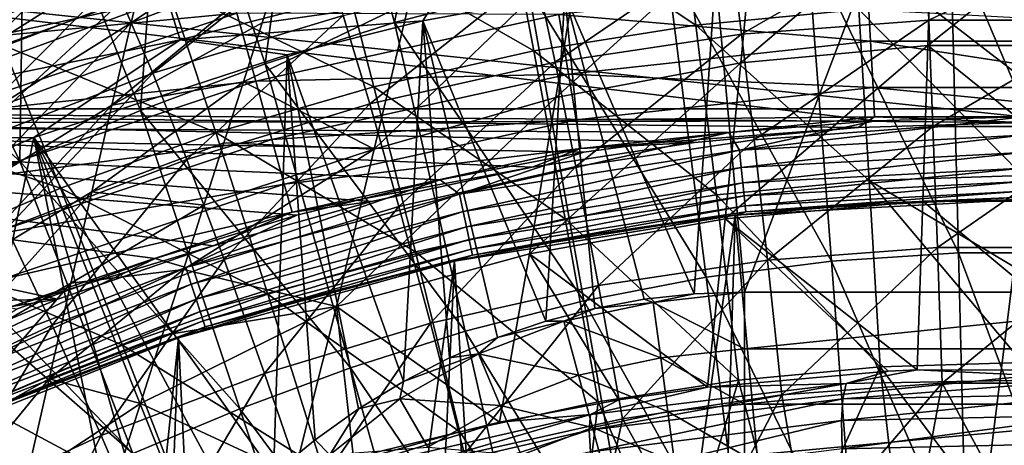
# Model space of a CAD drawing. Header units: metres. Extents: x -25 to 25, y -125 to 22.
# Tile 481 of 552: x -6.07 to -0.11, y 14.51 to 17.09. Entities that reach past the tile are written whole.
import ezdxf

# ---------------------------------------------------------------- set-up
doc = ezdxf.new("R2010")
doc.units = ezdxf.units.M
doc.layers.add('solid_500465', color=7, linetype='CONTINUOUS')
doc.layers.add('solid_500465_01', color=7, linetype='CONTINUOUS')

msp = doc.modelspace()

# ---------------------------------------------------------------- linework, layer by layer
at = {"layer": 'solid_500465'}
for points in [[(-3.801984, 17.071289, 93.357323), (-3.388471, 19.157251, 92.975426), (-4.304133, 18.91399, 92.952377)], [(-3.801984, 17.071289, 93.357323), (-2.992127, 17.280821, 93.370743), (-3.388471, 19.157251, 92.975426)], [(-4.583745, 16.820887, 93.340645), (-4.304133, 18.91399, 92.952377), (-5.187093, 18.623863, 92.924294)], [(-4.583745, 16.820887, 93.340645), (-3.801984, 17.071289, 93.357323), (-4.304133, 18.91399, 92.952377)], [(-5.33825, 16.537626, 93.320793), (-5.187093, 18.623863, 92.924294), (-6.038525, 18.296486, 92.891693)], [(-5.33825, 16.537626, 93.320793), (-4.583745, 16.820887, 93.340645), (-5.187093, 18.623863, 92.924294)], [(-6.069108, 16.230537, 93.297829), (-6.038525, 18.296486, 92.891693), (-6.907212, 17.912436, 92.85537)], [(-6.069108, 16.230537, 93.297829), (-5.33825, 16.537626, 93.320793), (-6.038525, 18.296486, 92.891693)], [(-6.302324, 16.894815, 66.589439), (-5.178314, 17.986973, 69.692749), (-5.284543, 17.541319, 66.565811)], [(-6.302324, 16.894815, 66.589439), (-6.251458, 17.298227, 69.71608), (-5.178314, 17.986973, 69.692749)], [(-1.977384, 17.056063, 32.171597), (-2.094464, 17.990194, 29.058563), (-3.132684, 17.822721, 29.060465)], [(-1.977384, 17.056063, 32.171597), (-0.990543, 17.150684, 32.170422), (-2.094464, 17.990194, 29.058563)], [(-6.069108, 16.230537, 93.297829), (-6.907212, 17.912436, 92.85537), (-7.493753, 17.510292, 92.856277)], [(-2.956865, 16.899481, 32.173485), (-3.132684, 17.822721, 29.060465), (-4.160377, 17.589941, 29.06303)], [(-2.956865, 16.899481, 32.173485), (-1.977384, 17.056063, 32.171597), (-3.132684, 17.822721, 29.060465)], [(-0.543877, 17.816242, 58.691494), (-1.704957, 16.827238, 54.04707), (-1.618946, 17.71254, 58.695061)], [(-0.543877, 17.816242, 58.691494), (-0.572429, 16.932196, 54.044712), (-1.704957, 16.827238, 54.04707)], [(0.536132, 17.816597, 58.691395), (-0.572429, 16.932196, 54.044712), (-0.543877, 17.816242, 58.691494)], [(0.536132, 17.816597, 58.691395), (0.564278, 16.93256, 54.044643), (-0.572429, 16.932196, 54.044712)], [(-6.171703, 16.933226, 29.069927), (-5.17442, 17.292992, 29.066202), (-6.495306, 17.709425, 25.928883)], [(-5.395941, 17.069227, 63.440552), (-4.383018, 17.750288, 64.169571), (-4.490548, 17.414848, 62.222004)], [(-5.395941, 17.069227, 63.440552), (-5.284543, 17.541319, 66.565811), (-4.383018, 17.750288, 64.169571)], [(-1.618946, 17.71254, 58.695061), (-2.824999, 16.617624, 54.051643), (-2.67925, 17.505405, 58.701965)], [(-1.618946, 17.71254, 58.695061), (-1.704957, 16.827238, 54.04707), (-2.824999, 16.617624, 54.051643)], [(11.22152, 16.5492), (-11.22152, 16.5492), (-9.365406, 17.666035)], [(-7.003786, 17.041189, 3.880995), (-5.316761, 17.660843, 3.880995), (-7.076678, 17.212912, 4.080933)], [(-5.251232, 17.451105, 3.718245), (-5.316761, 17.660843, 3.880995), (-7.003786, 17.041189, 3.880995)], [(-3.925911, 16.681952, 32.176029), (-4.160377, 17.589941, 29.06303), (-5.17442, 17.292992, 29.066202)], [(-3.925911, 16.681952, 32.176029), (-2.956865, 16.899481, 32.173485), (-4.160377, 17.589941, 29.06303)], [(-1.769722, 17.551947, 17.175406), (-0.590355, 17.640093, 17.175344), (-1.700322, 17.000191, 20.176044)], [(-0.590355, 17.640093, 17.175344), (-0.567217, 17.085066, 20.175474), (-1.700322, 17.000191, 20.176044)], [(-0.386669, 15.676149, 93.748543), (-0.435646, 17.610746, 93.391006), (-1.302769, 17.554457, 93.387619)], [(-0.590355, 17.640093, 17.175344), (0.590355, 17.640093, 17.175344), (-0.567217, 17.085066, 20.175474)], [(0.590355, 17.640093, 17.175344), (0.567217, 17.085066, 20.175474), (-0.567217, 17.085066, 20.175474)], [(0.38674, 15.676146, 93.748543), (0.435684, 17.610744, 93.391006), (-0.435646, 17.610746, 93.391006)], [(-0.386669, 15.676149, 93.748543), (0.38674, 15.676146, 93.748543), (-0.435646, 17.610746, 93.391006)], [(-0.892899, 16.47575, 2), (-11.441253, 16.455101, 2), (-9.718683, 17.526947, 2)], [(0, 16.5, 2), (-0.892899, 16.47575, 2), (-9.718683, 17.526947, 2)], [(-6.748474, 16.937391, 1.764998), (-4.87766, 17.567743, 1.764998), (-6.917695, 17.362104, 1.704139)], [(-6.824965, 17.091572, 11.120234), (-5.619156, 17.552452, 11.12341), (-6.623556, 16.751698, 14.155212)], [(-4.755308, 17.127071, 1.705337), (-4.87766, 17.567743, 1.764998), (-6.748474, 16.937391, 1.764998)], [(-5.619156, 17.552452, 11.12341), (-5.451886, 17.200457, 14.156294), (-6.623556, 16.751698, 14.155212)], [(-6.355616, 16.467947, 63.462685), (-5.284543, 17.541319, 66.565811), (-5.395941, 17.069227, 63.440552)], [(-6.355616, 16.467947, 63.462685), (-6.302324, 16.894815, 66.589439), (-5.284543, 17.541319, 66.565811)], [(-5.451886, 17.200457, 14.156294), (-4.258594, 17.561512, 14.157493), (-5.264952, 16.763578, 17.176414)], [(-4.258594, 17.561512, 14.157493), (-4.112061, 17.113014, 17.175867), (-5.264952, 16.763578, 17.176414)], [(-2.945019, 17.376062, 17.17556), (-1.769722, 17.551947, 17.175406), (-2.8294, 16.830954, 20.177156)], [(-1.769722, 17.551947, 17.175406), (-1.700322, 17.000191, 20.176044), (-2.8294, 16.830954, 20.177156)], [(-1.156321, 15.626583, 93.746788), (-1.302769, 17.554457, 93.387619), (-2.157295, 17.443483, 93.380852)], [(-1.156321, 15.626583, 93.746788), (-0.386669, 15.676149, 93.748543), (-1.302769, 17.554457, 93.387619)], [(-6.069108, 16.230537, 93.297829), (-7.493753, 17.510292, 92.856277), (-6.785698, 15.908984, 93.27211)], [(-2.67925, 17.505405, 58.701965), (-3.923124, 16.303282, 54.058231), (-3.712276, 17.194742, 58.711914)], [(-2.67925, 17.505405, 58.701965), (-2.824999, 16.617624, 54.051643), (-3.923124, 16.303282, 54.058231)], [(1.6821, 15.438327, 3.5), (0.009695, 17.475893, 3.5), (-0.921597, 17.446766, 3.5)], [(-6.917923, 16.838907, 3.718245), (-5.251232, 17.451105, 3.718245), (-7.003786, 17.041189, 3.880995)], [(-5.17798, 17.216652, 3.598092), (-5.251232, 17.451105, 3.718245), (-6.917923, 16.838907, 3.718245)], [(-5.512411, 16.570555, 60.318264), (-4.490548, 17.414848, 62.222004), (-4.601519, 17.068531, 60.27631)], [(-5.512411, 16.570555, 60.318264), (-5.395941, 17.069227, 63.440552), (-4.490548, 17.414848, 62.222004)], [(-3.712276, 17.194742, 58.711914), (-4.601519, 17.068531, 60.27631), (-4.490548, 17.414848, 62.222004)], [(-1.914728, 15.528863, 93.743248), (-2.157295, 17.443483, 93.380852), (-2.992127, 17.280821, 93.370743)], [(-1.914728, 15.528863, 93.743248), (-1.156321, 15.626583, 93.746788), (-2.157295, 17.443483, 93.380852)], [(-1.682085, 15.438326, 3.5), (-0.921597, 17.446766, 3.5), (-1.858226, 17.36508, 3.5)], [(-1.682085, 15.438326, 3.5), (1.6821, 15.438327, 3.5), (-0.921597, 17.446766, 3.5)], [(-5.099442, 16.965275, 3.524529), (-3.428938, 17.39665, 3.524529), (-5.17798, 17.216652, 3.598092)], [(-5.099442, 16.965275, 3.524529), (-3.629666, 17.080486, 3.5), (-3.428938, 17.39665, 3.524529)], [(-4.112061, 17.113014, 17.175867), (-2.945019, 17.376062, 17.17556), (-3.950562, 16.577991, 20.178795)], [(-2.945019, 17.376062, 17.17556), (-2.8294, 16.830954, 20.177156), (-3.950562, 16.577991, 20.178795)], [(-3.428938, 17.39665, 3.524529), (-3.629666, 17.080486, 3.5), (-2.769386, 17.240797, 3.5)], [(-1.987801, 15.427708, 3.5), (-1.858226, 17.36508, 3.5), (-2.769386, 17.240797, 3.5)], [(-1.987801, 15.427708, 3.5), (-1.682085, 15.438326, 3.5), (-1.858226, 17.36508, 3.5)], [(-4.881873, 16.404566, 32.179169), (-5.17442, 17.292992, 29.066202), (-6.171703, 16.933226, 29.069927)], [(-4.881873, 16.404566, 32.179169), (-3.925911, 16.681952, 32.176029), (-5.17442, 17.292992, 29.066202)], [(-0.91942, 16.957705, 1.248697), (-0.93924, 17.323257, 1.529227), (-2.806707, 17.120157, 1.529227)], [(0.91942, 16.957705, 1.248697), (0.93924, 17.323257, 1.529227), (-0.93924, 17.323257, 1.529227)], [(-0.91942, 16.957705, 1.248697), (0.91942, 16.957705, 1.248697), (-0.93924, 17.323257, 1.529227)], [(-2.655556, 15.385624, 93.737862), (-2.992127, 17.280821, 93.370743), (-3.801984, 17.071289, 93.357323)], [(-2.88408, 15.262435, 3.5), (-2.769386, 17.240797, 3.5), (-3.629666, 17.080486, 3.5)], [(-2.655556, 15.385624, 93.737862), (-1.914728, 15.528863, 93.743248), (-2.992127, 17.280821, 93.370743)], [(-2.88408, 15.262435, 3.5), (-2.58853, 15.339805, 3.5), (-2.769386, 17.240797, 3.5)], [(-2.28995, 15.394867, 3.5), (-1.987801, 15.427708, 3.5), (-2.769386, 17.240797, 3.5)], [(-2.58853, 15.339805, 3.5), (-2.28995, 15.394867, 3.5), (-2.769386, 17.240797, 3.5)], [(-6.821942, 16.612789, 3.598092), (-5.17798, 17.216652, 3.598092), (-6.917923, 16.838907, 3.718245)], [(-5.099442, 16.965275, 3.524529), (-5.17798, 17.216652, 3.598092), (-6.821942, 16.612789, 3.598092)], [(-6.623556, 16.751698, 14.155212), (-5.451886, 17.200457, 14.156294), (-6.397798, 16.329325, 17.177305)], [(-5.451886, 17.200457, 14.156294), (-5.264952, 16.763578, 17.176414), (-6.397798, 16.329325, 17.177305)], [(-3.712276, 17.194742, 58.711914), (-4.715896, 16.711372, 58.332664), (-4.601519, 17.068531, 60.27631)], [(-3.712276, 17.194742, 58.711914), (-3.923124, 16.303282, 54.058231), (-4.715896, 16.711372, 58.332664)], [(-6.579195, 16.512533, 1.705337), (-4.755308, 17.127071, 1.705337), (-6.748474, 16.937391, 1.764998)], [(-4.641269, 16.716341, 1.529227), (-4.755308, 17.127071, 1.705337), (-6.579195, 16.512533, 1.705337)], [(-5.264952, 16.763578, 17.176414), (-4.112061, 17.113014, 17.175867), (-5.05851, 16.242077, 20.180962)], [(-4.112061, 17.113014, 17.175867), (-3.950562, 16.577991, 20.178795), (-5.05851, 16.242077, 20.180962)], [(-4.641269, 16.716341, 1.529227), (-2.806707, 17.120157, 1.529227), (-4.755308, 17.127071, 1.705337)], [(-2.747481, 16.75889, 1.248697), (-2.806707, 17.120157, 1.529227), (-4.641269, 16.716341, 1.529227)], [(-2.747481, 16.75889, 1.248697), (-0.91942, 16.957705, 1.248697), (-2.806707, 17.120157, 1.529227)], [(-0.927821, 16.115049, 35.252998), (-0.990543, 17.150684, 32.170422), (-1.977384, 17.056063, 32.171597)], [(-0.990543, 17.150684, 32.170422), (0, 16.144428, 35.252529), (0, 17.097857, 32.433346)], [(-0.927821, 16.115049, 35.252998), (0, 16.144428, 35.252529), (-0.990543, 17.150684, 32.170422)], [(-6.411267, 16.017567, 60.337559), (-5.395941, 17.069227, 63.440552), (-5.512411, 16.570555, 60.318264)], [(-6.411267, 16.017567, 60.337559), (-6.355616, 16.467947, 63.462685), (-5.395941, 17.069227, 63.440552)], [(-5.512411, 16.570555, 60.318264), (-4.601519, 17.068531, 60.27631), (-4.715896, 16.711372, 58.332664)], [(-5.099442, 16.965275, 3.524529), (-4.4514, 16.875233, 3.5), (-3.629666, 17.080486, 3.5)], [(-3.374088, 15.201113, 93.73053), (-3.801984, 17.071289, 93.357323), (-4.583745, 16.820887, 93.340645)], [(-3.747173, 14.897333, 3.5), (-3.629666, 17.080486, 3.5), (-4.4514, 16.875233, 3.5)], [(-3.374088, 15.201113, 93.73053), (-2.655556, 15.385624, 93.737862), (-3.801984, 17.071289, 93.357323)], [(-3.747173, 14.897333, 3.5), (-3.467347, 15.04058, 3.5), (-3.629666, 17.080486, 3.5)], [(-3.178215, 15.162506, 3.5), (-2.88408, 15.262435, 3.5), (-3.629666, 17.080486, 3.5)], [(-3.467347, 15.04058, 3.5), (-3.178215, 15.162506, 3.5), (-3.629666, 17.080486, 3.5)], [(-1.851844, 16.027617, 35.254108), (-1.977384, 17.056063, 32.171597), (-2.956865, 16.899481, 32.173485)], [(-1.851844, 16.027617, 35.254108), (-0.927821, 16.115049, 35.252998), (-1.977384, 17.056063, 32.171597)], [(-1.700322, 17.000191, 20.176044), (-0.567217, 17.085066, 20.175474), (-1.624714, 16.35981, 23.158663)], [(-0.567217, 17.085066, 20.175474), (-0.542022, 16.440935, 23.157627), (-1.624714, 16.35981, 23.158663)], [(-0.567217, 17.085066, 20.175474), (0.567217, 17.085066, 20.175474), (-0.542022, 16.440935, 23.157627)], [(0.567217, 17.085066, 20.175474), (0.542022, 16.440935, 23.157627), (-0.542022, 16.440935, 23.157627)], [(-2.8294, 16.830954, 20.177156), (-1.700322, 17.000191, 20.176044), (-2.703324, 16.198174, 23.160648)], [(-1.700322, 17.000191, 20.176044), (-1.624714, 16.35981, 23.158663), (-2.703324, 16.198174, 23.160648)], [(-5.822066, 16.068573, 32.182842), (-6.171703, 16.933226, 29.069927), (-7.149133, 16.512426, 29.074146)], [(-6.719033, 16.37035, 3.524529), (-5.099442, 16.965275, 3.524529), (-6.821942, 16.612789, 3.598092)], [(-6.719033, 16.37035, 3.524529), (-5.98349, 16.374525, 3.5), (-5.099442, 16.965275, 3.524529)], [(-5.822066, 16.068573, 32.182842), (-4.881873, 16.404566, 32.179169), (-6.171703, 16.933226, 29.069927)], [(-5.099442, 16.965275, 3.524529), (-5.98349, 16.374525, 3.5), (-4.4514, 16.875233, 3.5)], [(-0.904212, 16.677202, 0.8829), (-0.91942, 16.957705, 1.248697), (-2.747481, 16.75889, 1.248697)], [(-0.572429, 16.932196, 54.044712), (-1.79893, 15.882054, 49.414055), (-1.704957, 16.827238, 54.04707)], [(-0.572429, 16.932196, 54.044712), (-0.603679, 15.988484, 49.412884), (-1.79893, 15.882054, 49.414055)], [(0.904212, 16.677202, 0.8829), (0.91942, 16.957705, 1.248697), (-0.91942, 16.957705, 1.248697)], [(-0.904212, 16.677202, 0.8829), (0.904212, 16.677202, 0.8829), (-0.91942, 16.957705, 1.248697)], [(0.595084, 15.988859, 49.412849), (-0.603679, 15.988484, 49.412884), (-0.572429, 16.932196, 54.044712)], [(0.564278, 16.93256, 54.044643), (0.595084, 15.988859, 49.412849), (-0.572429, 16.932196, 54.044712)], [(-4.533285, 14.337317, 3.5), (-4.4514, 16.875233, 3.5), (-5.98349, 16.374525, 3.5)], [(-4.533285, 14.337317, 3.5), (-4.282206, 14.543743, 3.5), (-4.4514, 16.875233, 3.5)], [(-4.018589, 14.731535, 3.5), (-3.747173, 14.897333, 3.5), (-4.4514, 16.875233, 3.5)], [(-4.282206, 14.543743, 3.5), (-4.018589, 14.731535, 3.5), (-4.4514, 16.875233, 3.5)], [(-2.768338, 15.883021, 35.255886), (-2.956865, 16.899481, 32.173485), (-3.925911, 16.681952, 32.176029)], [(-2.768338, 15.883021, 35.255886), (-1.851844, 16.027617, 35.254108), (-2.956865, 16.899481, 32.173485)], [(-4.06754, 14.980606, 93.721123), (-4.583745, 16.820887, 93.340645), (-5.33825, 16.537626, 93.320793)], [(-4.06754, 14.980606, 93.721123), (-3.374088, 15.201113, 93.73053), (-4.583745, 16.820887, 93.340645)], [(-3.950562, 16.577991, 20.178795), (-2.8294, 16.830954, 20.177156), (-3.774222, 15.956717, 23.163494)], [(-2.8294, 16.830954, 20.177156), (-2.703324, 16.198174, 23.160648), (-3.774222, 15.956717, 23.163494)], [(-1.704957, 16.827238, 54.04707), (-2.983701, 15.669531, 49.416317), (-2.824999, 16.617624, 54.051643)], [(-1.704957, 16.827238, 54.04707), (-1.79893, 15.882054, 49.414055), (-2.983701, 15.669531, 49.416317)], [(-6.397798, 16.329325, 17.177305), (-5.264952, 16.763578, 17.176414), (-6.147875, 15.824693, 20.183674)], [(-5.264952, 16.763578, 17.176414), (-5.05851, 16.242077, 20.180962), (-6.147875, 15.824693, 20.183674)], [(-4.54333, 16.363594, 1.248697), (-2.747481, 16.75889, 1.248697), (-4.641269, 16.716341, 1.529227)], [(-2.702034, 16.481676, 0.8829), (-2.747481, 16.75889, 1.248697), (-4.54333, 16.363594, 1.248697)], [(-2.702034, 16.481676, 0.8829), (-0.904212, 16.677202, 0.8829), (-2.747481, 16.75889, 1.248697)], [(-6.421416, 16.116539, 1.529227), (-4.641269, 16.716341, 1.529227), (-6.579195, 16.512533, 1.705337)], [(-4.54333, 16.363594, 1.248697), (-4.641269, 16.716341, 1.529227), (-6.421416, 16.116539, 1.529227)], [(-5.63387, 16.045153, 57.200253), (-4.715896, 16.711372, 58.332664), (-4.833633, 16.34343, 56.391365)], [(-5.63387, 16.045153, 57.200253), (-5.512411, 16.570555, 60.318264), (-4.715896, 16.711372, 58.332664)], [(-3.923124, 16.303282, 54.058231), (-4.833633, 16.34343, 56.391365), (-4.715896, 16.711372, 58.332664)], [(-3.674474, 15.682244, 35.258274), (-3.925911, 16.681952, 32.176029), (-4.881873, 16.404566, 32.179169)], [(-3.674474, 15.682244, 35.258274), (-2.768338, 15.883021, 35.255886), (-3.925911, 16.681952, 32.176029)], [(-2.702034, 16.481676, 0.8829), (-0.894653, 16.500906, 0.456816), (-0.904212, 16.677202, 0.8829)], [(-6.469213, 15.543597, 57.215794), (-5.512411, 16.570555, 60.318264), (-5.63387, 16.045153, 57.200253)], [(-6.469213, 15.543597, 57.215794), (-6.411267, 16.017567, 60.337559), (-5.512411, 16.570555, 60.318264)], [(-5.05851, 16.242077, 20.180962), (-3.950562, 16.577991, 20.178795), (-4.832716, 15.636211, 23.167126)], [(-3.950562, 16.577991, 20.178795), (-3.774222, 15.956717, 23.163494), (-4.832716, 15.636211, 23.167126)], [(-2.824999, 16.617624, 54.051643), (-4.15117, 15.350878, 49.419579), (-3.923124, 16.303282, 54.058231)], [(-2.824999, 16.617624, 54.051643), (-2.983701, 15.669531, 49.416317), (-4.15117, 15.350878, 49.419579)], [(-11.22152, 16.5492), (-5.838656, 15.39484), (-12.944858, 15.238943)], [(-11.22152, 16.5492), (0, 16.465), (-0.993823, 16.434826)], [(11.22152, 16.5492), (0, 16.465), (-11.22152, 16.5492)], [(-11.22152, 16.5492), (-0.993823, 16.434826), (-1.985347, 16.344822)], [(-11.22152, 16.5492), (-1.985347, 16.344822), (-2.967167, 16.195335)], [(-11.22152, 16.5492), (-2.967167, 16.195335), (-3.940941, 15.986287)], [(-11.22152, 16.5492), (-3.940941, 15.986287), (-4.897781, 15.719641)], [(-11.22152, 16.5492), (-4.897781, 15.719641), (-5.838656, 15.39484)], [(-6.743727, 15.675547, 32.186985), (-5.822066, 16.068573, 32.182842), (-7.149133, 16.512426, 29.074146)], [(-4.736661, 14.731164, 93.709488), (-5.33825, 16.537626, 93.320793), (-6.069108, 16.230537, 93.297829)], [(-4.736661, 14.731164, 93.709488), (-4.06754, 14.980606, 93.721123), (-5.33825, 16.537626, 93.320793)], [(-0.892899, 16.47575, 2), (-1.777964, 16.404156, 2), (-11.441253, 16.455101, 2)], [(-5.249967, 15.641802, 2), (-6.089847, 15.334994, 2), (-11.441253, 16.455101, 2)], [(-4.392238, 15.903779, 2), (-5.249967, 15.641802, 2), (-11.441253, 16.455101, 2)], [(-3.525244, 16.118771, 2), (-4.392238, 15.903779, 2), (-11.441253, 16.455101, 2)], [(-2.655194, 16.285217, 2), (-3.525244, 16.118771, 2), (-11.441253, 16.455101, 2)], [(-1.777964, 16.404156, 2), (-2.655194, 16.285217, 2), (-11.441253, 16.455101, 2)], [(-4.468177, 16.092918, 0.8829), (-2.702034, 16.481676, 0.8829), (-4.54333, 16.363594, 1.248697)], [(-4.468177, 16.092918, 0.8829), (-2.67347, 16.307447, 0.456816), (-2.702034, 16.481676, 0.8829)], [(-2.702034, 16.481676, 0.8829), (-2.67347, 16.307447, 0.456816), (-0.894653, 16.500906, 0.456816)], [(-0.993823, 16.434826), (-0.894653, 16.500906, 0.456816), (-2.67347, 16.307447, 0.456816)], [(-1.713091, 16.298973, 1.987467), (-1.777964, 16.404156, 2), (-0.892899, 16.47575, 2)], [(-0.993823, 16.434826), (0, 16.465), (-0.894653, 16.500906, 0.456816)], [(0, 16.465), (0.894653, 16.500906, 0.456816), (-0.894653, 16.500906, 0.456816)], [(-4.568076, 15.426307, 35.261211), (-4.881873, 16.404566, 32.179169), (-5.822066, 16.068573, 32.182842)], [(-4.568076, 15.426307, 35.261211), (-3.674474, 15.682244, 35.258274), (-4.881873, 16.404566, 32.179169)], [(-3.407413, 16.030619, 1.987467), (-2.655194, 16.285217, 2), (-1.777964, 16.404156, 2)], [(-3.407413, 16.030619, 1.987467), (-1.777964, 16.404156, 2), (-1.713091, 16.298973, 1.987467)], [(-1.985347, 16.344822), (-0.993823, 16.434826), (-2.67347, 16.307447, 0.456816)], [(-1.624714, 16.35981, 23.158663), (-0.542022, 16.440935, 23.157627), (-1.543009, 15.631295, 26.120602)], [(-0.542022, 16.440935, 23.157627), (-0.514806, 15.708199, 26.119152), (-1.543009, 15.631295, 26.120602)], [(-0.542022, 16.440935, 23.157627), (0.542022, 16.440935, 23.157627), (-0.514806, 15.708199, 26.119152)], [(0.542022, 16.440935, 23.157627), (0.514806, 15.708199, 26.119152), (-0.514806, 15.708199, 26.119152)], [(-7.178334, 10.583081, 3.5), (-5.98349, 16.374525, 3.5), (-7.357008, 15.78553, 3.5)], [(-6.719033, 16.37035, 3.524529), (-7.357008, 15.78553, 3.5), (-5.98349, 16.374525, 3.5)], [(-7.178334, 10.583081, 3.5), (-5.385205, 13.344433, 3.5), (-5.98349, 16.374525, 3.5)], [(-6.285912, 15.776449, 1.248697), (-4.54333, 16.363594, 1.248697), (-6.421416, 16.116539, 1.529227)], [(-4.468177, 16.092918, 0.8829), (-4.54333, 16.363594, 1.248697), (-6.285912, 15.776449, 1.248697)], [(-5.193546, 13.618822, 3.5), (-5.98349, 16.374525, 3.5), (-5.385205, 13.344433, 3.5)], [(-4.767882, 14.115053, 3.5), (-4.533285, 14.337317, 3.5), (-5.98349, 16.374525, 3.5)], [(-4.987772, 13.875695, 3.5), (-4.767882, 14.115053, 3.5), (-5.98349, 16.374525, 3.5)], [(-5.193546, 13.618822, 3.5), (-4.987772, 13.875695, 3.5), (-5.98349, 16.374525, 3.5)], [(-5.63387, 16.045153, 57.200253), (-4.833633, 16.34343, 56.391365), (-4.954721, 15.964723, 54.452488)], [(-3.923124, 16.303282, 54.058231), (-4.954721, 15.964723, 54.452488), (-4.833633, 16.34343, 56.391365)], [(-2.967167, 16.195335), (-1.985347, 16.344822), (-2.67347, 16.307447, 0.456816)], [(-2.703324, 16.198174, 23.160648), (-1.624714, 16.35981, 23.158663), (-2.566971, 15.478194, 26.123356)], [(-1.624714, 16.35981, 23.158663), (-1.543009, 15.631295, 26.120602), (-2.566971, 15.478194, 26.123356)], [(-1.713091, 16.298973, 1.987467), (0, 16.388752, 1.987467), (-1.702034, 16.193768, 1.95044)], [(-3.923124, 16.303282, 54.058231), (-5.079214, 15.575272, 52.516106), (-4.954721, 15.964723, 54.452488)], [(-3.923124, 16.303282, 54.058231), (-4.15117, 15.350878, 49.419579), (-5.079214, 15.575272, 52.516106)], [(-4.468177, 16.092918, 0.8829), (-4.420943, 15.922799, 0.456816), (-2.67347, 16.307447, 0.456816)], [(-2.967167, 16.195335), (-2.67347, 16.307447, 0.456816), (-4.420943, 15.922799, 0.456816)], [(-3.407413, 16.030619, 1.987467), (-3.525244, 16.118771, 2), (-2.655194, 16.285217, 2)], [(-3.407413, 16.030619, 1.987467), (-1.713091, 16.298973, 1.987467), (-3.385419, 15.927145, 1.95044)], [(-1.713091, 16.298973, 1.987467), (-1.702034, 16.193768, 1.95044), (-3.385419, 15.927145, 1.95044)], [(-1.702034, 16.193768, 1.95044), (0, 16.282967, 1.95044), (-1.692116, 16.099407, 1.890781)], [(-5.384674, 14.460733, 93.695435), (-6.069108, 16.230537, 93.297829), (-6.785698, 15.908984, 93.27211)], [(-6.147875, 15.824693, 20.183674), (-5.05851, 16.242077, 20.180962), (-5.873971, 15.23805, 23.171473)], [(-5.384674, 14.460733, 93.695435), (-4.736661, 14.731164, 93.709488), (-6.069108, 16.230537, 93.297829)], [(-5.05851, 16.242077, 20.180962), (-4.832716, 15.636211, 23.167126), (-5.873971, 15.23805, 23.171473)], [(-3.940941, 15.986287), (-2.967167, 16.195335), (-4.420943, 15.922799, 0.456816)], [(-3.774222, 15.956717, 23.163494), (-2.703324, 16.198174, 23.160648), (-3.583286, 15.24964, 26.127266)], [(-2.703324, 16.198174, 23.160648), (-2.566971, 15.478194, 26.123356), (-3.583286, 15.24964, 26.127266)], [(-3.385419, 15.927145, 1.95044), (-1.702034, 16.193768, 1.95044), (-3.365692, 15.834338, 1.890781)], [(-1.702034, 16.193768, 1.95044), (-1.692116, 16.099407, 1.890781), (-3.365692, 15.834338, 1.890781)], [(-1.692116, 16.099407, 1.890781), (0, 16.188086, 1.890781), (-1.683836, 16.020632, 1.811487)], [(-5.064403, 15.58663, 1.987467), (-4.392238, 15.903779, 2), (-3.525244, 16.118771, 2)], [(-5.064403, 15.58663, 1.987467), (-3.525244, 16.118771, 2), (-3.407413, 16.030619, 1.987467)], [(-3.365692, 15.834338, 1.890781), (-1.692116, 16.099407, 1.890781), (-3.349224, 15.756861, 1.811487)], [(-1.692116, 16.099407, 1.890781), (-1.683836, 16.020632, 1.811487), (-3.349224, 15.756861, 1.811487)], [(-0.86096, 14.985417, 38.302189), (-0.927821, 16.115049, 35.252998), (-1.851844, 16.027617, 35.254108)], [(-1.683836, 16.020632, 1.811487), (0, 16.108879, 1.811487), (-1.677611, 15.961403, 1.716541)], [(-0.927821, 16.115049, 35.252998), (0, 15.561736, 36.857582), (0, 16.144428, 35.252529)], [(-0.927821, 16.115049, 35.252998), (0, 15.012177, 38.301773), (0, 15.561736, 36.857582)], [(-0.86096, 14.985417, 38.302189), (0, 15.012177, 38.301773), (-0.927821, 16.115049, 35.252998)], [(-5.446889, 15.116339, 35.264637), (-5.822066, 16.068573, 32.182842), (-6.743727, 15.675547, 32.186985)], [(-6.529387, 15.045914, 54.099117), (-5.63387, 16.045153, 57.200253), (-5.760301, 15.49284, 54.087807)], [(-6.529387, 15.045914, 54.099117), (-6.469213, 15.543597, 57.215794), (-5.63387, 16.045153, 57.200253)], [(-6.181935, 15.515487, 0.8829), (-4.468177, 16.092918, 0.8829), (-6.285912, 15.776449, 1.248697)], [(-6.181935, 15.515487, 0.8829), (-4.420943, 15.922799, 0.456816), (-4.468177, 16.092918, 0.8829)], [(-5.446889, 15.116339, 35.264637), (-4.568076, 15.426307, 35.261211), (-5.822066, 16.068573, 32.182842)], [(-5.760301, 15.49284, 54.087807), (-5.63387, 16.045153, 57.200253), (-4.954721, 15.964723, 54.452488)], [(-1.677611, 15.961403, 1.716541), (0, 16.049322, 1.716541), (-1.673753, 15.924694, 1.610716)], [(-5.064403, 15.58663, 1.987467), (-3.407413, 16.030619, 1.987467), (-5.031713, 15.486022, 1.95044)], [(-3.407413, 16.030619, 1.987467), (-3.385419, 15.927145, 1.95044), (-5.031713, 15.486022, 1.95044)], [(-4.897781, 15.719641), (-3.940941, 15.986287), (-4.420943, 15.922799, 0.456816)], [(-3.349224, 15.756861, 1.811487), (-1.683836, 16.020632, 1.811487), (-3.336842, 15.698606, 1.716541)], [(-1.683836, 16.020632, 1.811487), (-1.677611, 15.961403, 1.716541), (-3.336842, 15.698606, 1.716541)], [(-1.718019, 14.905835, 38.303162), (-1.851844, 16.027617, 35.254108), (-2.768338, 15.883021, 35.255886)], [(-1.718019, 14.905835, 38.303162), (-0.86096, 14.985417, 38.302189), (-1.851844, 16.027617, 35.254108)], [(-0.603679, 15.988484, 49.412884), (-0.638001, 14.966952, 44.796692), (-1.79893, 15.882054, 49.414055)], [(-1.7388, 15.904551), (0, 16), (-1.006729, 7.914138)], [(0, 16, 1.5), (0, 16), (-1.7388, 15.904551)], [(-0.861095, 15.976811, 1.5), (0, 16, 1.5), (-1.7388, 15.904551)], [(-1.7207, 15.907206, 1.5), (-0.861095, 15.976811, 1.5), (-1.7388, 15.904551)], [(-1.673753, 15.924694, 1.610716), (-0.861095, 15.976811, 1.5), (-1.7207, 15.907206, 1.5)], [(-1.673753, 15.924694, 1.610716), (0, 16.012411, 1.610716), (-0.861095, 15.976811, 1.5)], [(0, 16), (-0.000002, 7.97851), (-1.006729, 7.914138)], [(0, 16.012411, 1.610716), (0, 16, 1.5), (-0.861095, 15.976811, 1.5)], [(0.628807, 14.966183, 44.796635), (-0.638001, 14.966952, 44.796692), (-0.603679, 15.988484, 49.412884)], [(0.595084, 15.988859, 49.412849), (0.628807, 14.966183, 44.796635), (-0.603679, 15.988484, 49.412884)], [(-6.181935, 15.515487, 0.8829), (-6.116585, 15.351471, 0.456816), (-4.420943, 15.922799, 0.456816)], [(-4.897781, 15.719641), (-4.420943, 15.922799, 0.456816), (-6.116585, 15.351471, 0.456816)], [(-5.760301, 15.49284, 54.087807), (-4.954721, 15.964723, 54.452488), (-5.079214, 15.575272, 52.516106)], [(-5.031713, 15.486022, 1.95044), (-3.385419, 15.927145, 1.95044), (-5.002394, 15.395785, 1.890781)], [(-3.385419, 15.927145, 1.95044), (-3.365692, 15.834338, 1.890781), (-5.002394, 15.395785, 1.890781)], [(-4.832716, 15.636211, 23.167126), (-3.774222, 15.956717, 23.163494), (-4.587872, 14.946408, 26.132181)], [(-3.774222, 15.956717, 23.163494), (-3.583286, 15.24964, 26.127266), (-4.587872, 14.946408, 26.132181)], [(-3.336842, 15.698606, 1.716541), (-1.677611, 15.961403, 1.716541), (-3.329168, 15.662502, 1.610716)], [(-1.677611, 15.961403, 1.716541), (-1.673753, 15.924694, 1.610716), (-3.329168, 15.662502, 1.610716)], [(-3.329168, 15.662502, 1.610716), (-1.673753, 15.924694, 1.610716), (-2.576304, 15.791221, 1.5)], [(-1.673753, 15.924694, 1.610716), (-1.7207, 15.907206, 1.5), (-2.576304, 15.791221, 1.5)], [(-5.384674, 14.460733, 93.695435), (-6.785698, 15.908984, 93.27211), (-6.625167, 15.545985, 93.361122)], [(-5.064403, 15.58663, 1.987467), (-5.249967, 15.641802, 2), (-4.392238, 15.903779, 2)], [(-2.567364, 14.774307, 38.304722), (-2.768338, 15.883021, 35.255886), (-3.674474, 15.682244, 35.258274)], [(-3.438784, 15.62608), (-1.7388, 15.904551), (-2.937379, 7.417452)], [(-2.576304, 15.791221, 1.5), (-1.7388, 15.904551), (-3.438784, 15.62608)], [(-1.79893, 15.882054, 49.414055), (-1.905555, 14.862548, 44.796745), (-2.983701, 15.669531, 49.416317)], [(-1.7388, 15.904551), (-1.983531, 7.728), (-2.937379, 7.417452)], [(-2.567364, 14.774307, 38.304722), (-1.718019, 14.905835, 38.303162), (-2.768338, 15.883021, 35.255886)], [(-2.576304, 15.791221, 1.5), (-1.7207, 15.907206, 1.5), (-1.7388, 15.904551)], [(-1.7388, 15.904551), (-1.006729, 7.914138), (-1.983531, 7.728)], [(-0.813594, 14.95882, 44.7967), (-1.905555, 14.862548, 44.796745), (-1.79893, 15.882054, 49.414055)], [(-0.638001, 14.966952, 44.796692), (-0.813594, 14.95882, 44.7967), (-1.79893, 15.882054, 49.414055)], [(-6.147875, 15.824693, 20.183674), (-5.873971, 15.23805, 23.171473), (-6.893029, 14.76448, 23.176472)], [(-5.002394, 15.395785, 1.890781), (-3.365692, 15.834338, 1.890781), (-4.977917, 15.320454, 1.811487)], [(-3.365692, 15.834338, 1.890781), (-3.349224, 15.756861, 1.811487), (-4.977917, 15.320454, 1.811487)], [(-4.977917, 15.320454, 1.811487), (-3.349224, 15.756861, 1.811487), (-4.959514, 15.263813, 1.716541)], [(-3.349224, 15.756861, 1.811487), (-3.336842, 15.698606, 1.716541), (-4.959514, 15.263813, 1.716541)], [(-3.425442, 15.629023, 1.5), (-2.576304, 15.791221, 1.5), (-3.438784, 15.62608)], [(-3.329168, 15.662502, 1.610716), (-2.576304, 15.791221, 1.5), (-3.425442, 15.629023, 1.5)], [(-5.838656, 15.39484), (-4.897781, 15.719641), (-6.116585, 15.351471, 0.456816)], [(-4.959514, 15.263813, 1.716541), (-3.336842, 15.698606, 1.716541), (-4.948107, 15.228709, 1.610716)], [(-3.336842, 15.698606, 1.716541), (-3.329168, 15.662502, 1.610716), (-4.948107, 15.228709, 1.610716)], [(-3.406409, 14.591758, 38.306808), (-3.674474, 15.682244, 35.258274), (-4.568076, 15.426307, 35.261211)], [(-3.406409, 14.591758, 38.306808), (-2.567364, 14.774307, 38.304722), (-3.674474, 15.682244, 35.258274)], [(-1.543009, 15.631295, 26.120602), (-0.514806, 15.708199, 26.119152), (-1.455409, 14.815458, 29.059336)], [(-0.514806, 15.708199, 26.119152), (-0.485637, 14.887681, 29.057537), (-1.455409, 14.815458, 29.059336)], [(-0.337605, 13.737726, 94.078842), (-0.386669, 15.676149, 93.748543), (-1.156321, 15.626583, 93.746788)], [(-0.514806, 15.708199, 26.119152), (0.514806, 15.708199, 26.119152), (-0.485637, 14.887681, 29.057537)], [(0.514806, 15.708199, 26.119152), (0.485637, 14.887681, 29.057537), (-0.485637, 14.887681, 29.057537)], [(0.337709, 13.737721, 94.078842), (0.38674, 15.676146, 93.748543), (-0.386669, 15.676149, 93.748543)], [(-0.337605, 13.737726, 94.078842), (0.337709, 13.737721, 94.078842), (-0.386669, 15.676149, 93.748543)], [(-6.308482, 14.753685, 35.268486), (-5.446889, 15.116339, 35.264637), (-6.743727, 15.675547, 32.186985)], [(-6.665906, 14.97187, 1.987467), (-6.089847, 15.334994, 2), (-5.249967, 15.641802, 2)], [(-6.665906, 14.97187, 1.987467), (-5.249967, 15.641802, 2), (-5.064403, 15.58663, 1.987467)], [(-5.873971, 15.23805, 23.171473), (-4.832716, 15.636211, 23.167126), (-5.576439, 14.569795, 26.137949)], [(-4.832716, 15.636211, 23.167126), (-4.587872, 14.946408, 26.132181), (-5.576439, 14.569795, 26.137949)], [(-5.109196, 15.161583), (-3.438784, 15.62608), (-4.690041, 6.453743)], [(-4.265899, 15.420834, 1.5), (-3.438784, 15.62608), (-5.109196, 15.161583)], [(-4.948107, 15.228709, 1.610716), (-3.329168, 15.662502, 1.610716), (-4.265899, 15.420834, 1.5)], [(-3.438784, 15.62608), (-3.842635, 6.992131), (-4.690041, 6.453743)], [(-3.329168, 15.662502, 1.610716), (-3.425442, 15.629023, 1.5), (-4.265899, 15.420834, 1.5)], [(-4.265899, 15.420834, 1.5), (-3.425442, 15.629023, 1.5), (-3.438784, 15.62608)], [(-2.983701, 15.669531, 49.416317), (-3.165903, 14.650971, 44.79678), (-4.15117, 15.350878, 49.419579)], [(-3.438784, 15.62608), (-2.937379, 7.417452), (-3.842635, 6.992131)], [(-2.4438, 14.785615, 44.796761), (-3.165903, 14.650971, 44.79678), (-2.983701, 15.669531, 49.416317)], [(-1.905555, 14.862548, 44.796745), (-2.4438, 14.785615, 44.796761), (-2.983701, 15.669531, 49.416317)], [(-2.566971, 15.478194, 26.123356), (-1.543009, 15.631295, 26.120602), (-2.420669, 14.671803, 29.062742)], [(-1.543009, 15.631295, 26.120602), (-1.455409, 14.815458, 29.059336), (-2.420669, 14.671803, 29.062742)], [(-1.009602, 13.694751, 94.078133), (-1.156321, 15.626583, 93.746788), (-1.914728, 15.528863, 93.743248)], [(-1.009602, 13.694751, 94.078133), (-0.337605, 13.737726, 94.078842), (-1.156321, 15.626583, 93.746788)], [(-6.665906, 14.97187, 1.987467), (-5.064403, 15.58663, 1.987467), (-6.622879, 14.87523, 1.95044)], [(-5.064403, 15.58663, 1.987467), (-5.031713, 15.486022, 1.95044), (-6.622879, 14.87523, 1.95044)], [(-5.891707, 14.913422, 50.982227), (-5.079214, 15.575272, 52.516106), (-5.207176, 15.175097, 50.582279)], [(-5.891707, 14.913422, 50.982227), (-5.760301, 15.49284, 54.087807), (-5.079214, 15.575272, 52.516106)], [(-4.15117, 15.350878, 49.419579), (-5.207176, 15.175097, 50.582279), (-5.079214, 15.575272, 52.516106)], [(-6.019744, 14.177098, 93.679184), (-6.625167, 15.545985, 93.361122), (-7.900337, 13.277362, 93.622917)], [(-5.384674, 14.460733, 93.695435), (-6.625167, 15.545985, 93.361122), (-6.019744, 14.177098, 93.679184)], [(-1.671666, 13.610023, 94.076668), (-1.914728, 15.528863, 93.743248), (-2.655556, 15.385624, 93.737862)], [(-1.671666, 13.610023, 94.076668), (-1.009602, 13.694751, 94.078133), (-1.914728, 15.528863, 93.743248)], [(-6.622879, 14.87523, 1.95044), (-5.031713, 15.486022, 1.95044), (-6.584288, 14.788553, 1.890781)], [(-6.59173, 14.524374, 50.98925), (-5.760301, 15.49284, 54.087807), (-5.891707, 14.913422, 50.982227)], [(-6.59173, 14.524374, 50.98925), (-6.529387, 15.045914, 54.099117), (-5.760301, 15.49284, 54.087807)], [(-5.031713, 15.486022, 1.95044), (-5.002394, 15.395785, 1.890781), (-6.584288, 14.788553, 1.890781)], [(-3.583286, 15.24964, 26.127266), (-2.566971, 15.478194, 26.123356), (-3.378199, 14.457517, 29.067551)], [(-2.566971, 15.478194, 26.123356), (-2.420669, 14.671803, 29.062742), (-3.378199, 14.457517, 29.067551)], [(-2.234506, 15.375229, 3.500286), (-1.682085, 15.438326, 3.5), (-1.987801, 15.427708, 3.5)], [(-2.234506, 15.375229, 3.500286), (-1.682087, 15.093848, 3.52989), (-1.682085, 15.438326, 3.5)], [(-12.944858, 15.238943), (-5.838656, 15.39484), (-6.757694, 15.014316)], [(-6.757694, 15.014316), (-5.838656, 15.39484), (-6.116585, 15.351471, 0.456816)], [(-6.584288, 14.788553, 1.890781), (-5.002394, 15.395785, 1.890781), (-6.552071, 14.716193, 1.811487)], [(-5.002394, 15.395785, 1.890781), (-4.977917, 15.320454, 1.811487), (-6.552071, 14.716193, 1.811487)], [(-4.233451, 14.359122, 38.309364), (-4.568076, 15.426307, 35.261211), (-5.446889, 15.116339, 35.264637)], [(-5.09472, 15.167195, 1.5), (-4.265899, 15.420834, 1.5), (-5.109196, 15.161583)], [(-4.948107, 15.228709, 1.610716), (-4.265899, 15.420834, 1.5), (-5.09472, 15.167195, 1.5)], [(-4.233451, 14.359122, 38.309364), (-3.406409, 14.591758, 38.306808), (-4.568076, 15.426307, 35.261211)], [(-2.318202, 13.48583, 94.074333), (-2.655556, 15.385624, 93.737862), (-3.374088, 15.201113, 93.73053)], [(-2.318202, 13.48583, 94.074333), (-1.671666, 13.610023, 94.076668), (-2.655556, 15.385624, 93.737862)], [(-2.234506, 15.375229, 3.500286), (-2.28995, 15.394867, 3.5), (-2.58853, 15.339805, 3.5)], [(-2.234506, 15.375229, 3.500286), (-1.987801, 15.427708, 3.5), (-2.28995, 15.394867, 3.5)], [(-6.552071, 14.716193, 1.811487), (-4.977917, 15.320454, 1.811487), (-6.527848, 14.661786, 1.716541)], [(-4.977917, 15.320454, 1.811487), (-4.959514, 15.263813, 1.716541), (-6.527848, 14.661786, 1.716541)], [(-4.15117, 15.350878, 49.419579), (-5.338672, 14.764217, 48.651089), (-5.207176, 15.175097, 50.582279)], [(-4.15117, 15.350878, 49.419579), (-4.407731, 14.33147, 44.796795), (-5.338672, 14.764217, 48.651089)], [(-4.050168, 14.435254, 44.796795), (-4.407731, 14.33147, 44.796795), (-4.15117, 15.350878, 49.419579)], [(-3.165903, 14.650971, 44.79678), (-4.050168, 14.435254, 44.796795), (-4.15117, 15.350878, 49.419579)], [(-2.776752, 15.261395, 3.500237), (-2.58853, 15.339805, 3.5), (-2.88408, 15.262435, 3.5)], [(-2.776752, 15.261395, 3.500237), (-2.234506, 15.375229, 3.500286), (-2.58853, 15.339805, 3.5)], [(-2.189735, 15.039577, 3.533677), (-2.234506, 15.375229, 3.500286), (-2.776752, 15.261395, 3.500237)], [(-2.189735, 15.039577, 3.533677), (-1.682087, 15.093848, 3.52989), (-2.234506, 15.375229, 3.500286)], [(-6.527848, 14.661786, 1.716541), (-4.959514, 15.263813, 1.716541), (-6.512835, 14.628066, 1.610716)], [(-4.959514, 15.263813, 1.716541), (-4.948107, 15.228709, 1.610716), (-6.512835, 14.628066, 1.610716)], [(-3.292567, 15.064193, 3.500695), (-2.776752, 15.261395, 3.500237), (-3.178215, 15.162506, 3.5)], [(-2.687886, 14.934705, 3.534399), (-2.776752, 15.261395, 3.500237), (-3.292567, 15.064193, 3.500695)], [(-2.776752, 15.261395, 3.500237), (-2.88408, 15.262435, 3.5), (-3.178215, 15.162506, 3.5)], [(-2.687886, 14.934705, 3.534399), (-2.189735, 15.039577, 3.533677), (-2.776752, 15.261395, 3.500237)], [(-6.893029, 14.76448, 23.176472), (-5.873971, 15.23805, 23.171473), (-6.544461, 14.121832, 26.14443)], [(-5.873971, 15.23805, 23.171473), (-5.576439, 14.569795, 26.137949), (-6.544461, 14.121832, 26.14443)], [(-6.512835, 14.628066, 1.610716), (-4.948107, 15.228709, 1.610716), (-5.908835, 14.86895, 1.5)], [(-4.948107, 15.228709, 1.610716), (-5.09472, 15.167195, 1.5), (-5.908835, 14.86895, 1.5)], [(-4.587872, 14.946408, 26.132181), (-3.583286, 15.24964, 26.127266), (-4.324526, 14.173373, 29.07354)], [(-3.583286, 15.24964, 26.127266), (-3.378199, 14.457517, 29.067551), (-4.324526, 14.173373, 29.07354)], [(-2.945044, 13.325855, 94.070969), (-3.374088, 15.201113, 93.73053), (-4.06754, 14.980606, 93.721123)], [(-2.945044, 13.325855, 94.070969), (-2.318202, 13.48583, 94.074333), (-3.374088, 15.201113, 93.73053)], [(-6.716976, 14.521733), (-5.109196, 15.161583), (-6.147909, 5.084411)], [(-5.908835, 14.86895, 1.5), (-5.109196, 15.161583), (-6.716976, 14.521733)], [(-5.109196, 15.161583), (-5.460491, 5.817032), (-6.147909, 5.084411)], [(-5.908835, 14.86895, 1.5), (-5.09472, 15.167195, 1.5), (-5.109196, 15.161583)], [(-5.891707, 14.913422, 50.982227), (-5.207176, 15.175097, 50.582279), (-5.338672, 14.764217, 48.651089)], [(-5.109196, 15.161583), (-4.690041, 6.453743), (-5.460491, 5.817032)], [(-3.292567, 15.064193, 3.500695), (-3.178215, 15.162506, 3.5), (-3.467347, 15.04058, 3.5)], [(-5.046667, 14.077394, 38.312328), (-5.446889, 15.116339, 35.264637), (-6.308482, 14.753685, 35.268486)], [(-5.046667, 14.077394, 38.312328), (-4.233451, 14.359122, 38.309364), (-5.446889, 15.116339, 35.264637)], [(-2.189735, 15.039577, 3.533677), (-1.682088, 14.759669, 3.618664), (-1.682087, 15.093848, 3.52989)], [(-3.768396, 14.791121, 3.501671), (-3.292567, 15.064193, 3.500695), (-3.747173, 14.897333, 3.5)], [(-3.161707, 14.75231, 3.537973), (-3.292567, 15.064193, 3.500695), (-3.768396, 14.791121, 3.501671)], [(-3.292567, 15.064193, 3.500695), (-3.467347, 15.04058, 3.5), (-3.747173, 14.897333, 3.5)], [(-3.161707, 14.75231, 3.537973), (-2.687886, 14.934705, 3.534399), (-3.292567, 15.064193, 3.500695)], [(-2.146361, 14.714396, 3.623988), (-2.189735, 15.039577, 3.533677), (-2.687886, 14.934705, 3.534399)], [(-2.146361, 14.714396, 3.623988), (-1.682088, 14.759669, 3.618664), (-2.189735, 15.039577, 3.533677)], [(-3.549735, 13.134679, 94.066376), (-4.06754, 14.980606, 93.721123), (-4.736661, 14.731164, 93.709488)], [(-3.549735, 13.134679, 94.066376), (-2.945044, 13.325855, 94.070969), (-4.06754, 14.980606, 93.721123)], [(-1.42275, 13.752024, 41.215267), (-0.86096, 14.985417, 38.302189), (-1.718019, 14.905835, 38.303162)], [(-1.42275, 13.752024, 41.215267), (-0.727105, 13.810227, 41.211876), (-0.86096, 14.985417, 38.302189)], [(-1.067132, 14.884813, 44.489937), (-0.813594, 14.95882, 44.7967), (-0.638001, 14.966952, 44.796692)], [(0.492603, 14.912337, 44.489849), (-1.067132, 14.884813, 44.489937), (-0.638001, 14.966952, 44.796692)], [(-0.86096, 14.985417, 38.302189), (0, 13.83104, 41.21019), (0, 15.012177, 38.301773)], [(-0.727105, 13.810227, 41.211876), (0, 13.83104, 41.21019), (-0.86096, 14.985417, 38.302189)], [(-6.656177, 13.978832, 47.887917), (-5.891707, 14.913422, 50.982227), (-6.028091, 14.306707, 47.884804)], [(-6.656177, 13.978832, 47.887917), (-6.59173, 14.524374, 50.98925), (-5.891707, 14.913422, 50.982227)], [(-6.028091, 14.306707, 47.884804), (-5.891707, 14.913422, 50.982227), (-5.338672, 14.764217, 48.651089)], [(-5.576439, 14.569795, 26.137949), (-4.587872, 14.946408, 26.132181), (-5.255917, 13.820582, 29.080492)], [(-4.587872, 14.946408, 26.132181), (-4.324526, 14.173373, 29.07354), (-5.255917, 13.820582, 29.080492)], [(-2.601825, 14.618331, 3.625461), (-2.687886, 14.934705, 3.534399), (-3.161707, 14.75231, 3.537973)], [(-2.601825, 14.618331, 3.625461), (-2.146361, 14.714396, 3.623988), (-2.687886, 14.934705, 3.534399)], [(-2.085101, 13.661413, 41.220367), (-1.718019, 14.905835, 38.303162), (-2.567364, 14.774307, 38.304722)], [(-2.085101, 13.661413, 41.220367), (-1.42275, 13.752024, 41.215267), (-1.718019, 14.905835, 38.303162)], [(-1.067132, 14.884813, 44.489937), (-1.905555, 14.862548, 44.796745), (-0.813594, 14.95882, 44.7967)], [(-6.705576, 14.527052, 1.5), (-5.908835, 14.86895, 1.5), (-6.716976, 14.521733)], [(-6.512835, 14.628066, 1.610716), (-5.908835, 14.86895, 1.5), (-6.705576, 14.527052, 1.5)], [(-3.768396, 14.791121, 3.501671), (-3.747173, 14.897333, 3.5), (-4.018589, 14.731535, 3.5)], [(-2.622056, 14.60227, 44.204979), (-2.615517, 14.697203, 44.490013), (-1.067132, 14.884813, 44.489937)], [(-2.622056, 14.60227, 44.204979), (-1.067132, 14.884813, 44.489937), (-1.08696, 14.791207, 44.204895)], [(-1.067132, 14.884813, 44.489937), (-2.615517, 14.697203, 44.490013), (-1.905555, 14.862548, 44.796745)], [(-2.615517, 14.697203, 44.490013), (-2.4438, 14.785615, 44.796761), (-1.905555, 14.862548, 44.796745)], [(-1.455409, 14.815458, 29.059336), (-0.485637, 14.887681, 29.057537), (-1.307043, 13.931252, 31.935341)], [(-0.485637, 14.887681, 29.057537), (-0.652267, 13.977678, 31.951212), (-1.307043, 13.931252, 31.935341)], [(-0.485637, 14.887681, 29.057537), (0, 13.989619, 31.967113), (-0.652267, 13.977678, 31.951212)], [(-0.485637, 14.887681, 29.057537), (0.485637, 14.887681, 29.057537), (0, 13.989619, 31.967113)], [(-4.192996, 14.451903, 3.504164), (-3.768396, 14.791121, 3.501671), (-4.018589, 14.731535, 3.5)], [(-3.598855, 14.499203, 3.544457), (-3.768396, 14.791121, 3.501671), (-4.192996, 14.451903, 3.504164)], [(-3.598855, 14.499203, 3.544457), (-3.161707, 14.75231, 3.537973), (-3.768396, 14.791121, 3.501671)], [(-2.615517, 14.697203, 44.490013), (-3.165903, 14.650971, 44.79678), (-2.4438, 14.785615, 44.796761)], [(-2.622056, 14.60227, 44.204979), (-1.08696, 14.791207, 44.204895), (-2.613982, 14.471402, 43.949314)], [(-1.08696, 14.791207, 44.204895), (-1.094944, 14.660873, 43.949234), (-2.613982, 14.471402, 43.949314)], [(-2.420669, 14.671803, 29.062742), (-1.455409, 14.815458, 29.059336), (-1.963135, 13.850124, 31.919422)], [(-1.455409, 14.815458, 29.059336), (-1.307043, 13.931252, 31.935341), (-1.963135, 13.850124, 31.919422)], [(0.459839, 14.821177, 44.204807), (0.436039, 14.692758, 43.949146), (-1.094944, 14.660873, 43.949234)], [(-1.08696, 14.791207, 44.204895), (0.459839, 14.821177, 44.204807), (-1.094944, 14.660873, 43.949234)], [(-5.84396, 13.74767, 38.315636), (-6.308482, 14.753685, 35.268486), (-7.150403, 14.339715, 35.272694)], [(-5.84396, 13.74767, 38.315636), (-5.046667, 14.077394, 38.312328), (-6.308482, 14.753685, 35.268486)], [(-6.028091, 14.306707, 47.884804), (-5.338672, 14.764217, 48.651089), (-5.473766, 14.342652, 46.722599)], [(-4.407731, 14.33147, 44.796795), (-5.473766, 14.342652, 46.722599), (-5.338672, 14.764217, 48.651089)], [(-4.132939, 12.918427, 94.060272), (-4.736661, 14.731164, 93.709488), (-5.384674, 14.460733, 93.695435)], [(-4.132939, 12.918427, 94.060272), (-3.549735, 13.134679, 94.066376), (-4.736661, 14.731164, 93.709488)], [(-4.192996, 14.451903, 3.504164), (-4.018589, 14.731535, 3.5), (-4.282206, 14.543743, 3.5)], [(-3.035187, 14.450771, 3.632048), (-3.161707, 14.75231, 3.537973), (-3.598855, 14.499203, 3.544457)], [(-2.714082, 13.542793, 41.227283), (-2.567364, 14.774307, 38.304722), (-3.406409, 14.591758, 38.306808)], [(-3.035187, 14.450771, 3.632048), (-2.601825, 14.618331, 3.625461), (-3.161707, 14.75231, 3.537973)], [(-2.714082, 13.542793, 41.227283), (-2.085101, 13.661413, 41.220367), (-2.567364, 14.774307, 38.304722)], [(-2.146361, 14.714396, 3.623988), (-1.682089, 14.445777, 3.763669), (-1.682088, 14.759669, 3.618664)], [(-2.615517, 14.697203, 44.490013), (-4.135499, 14.349985, 44.490063), (-3.165903, 14.650971, 44.79678)], [(-4.12872, 14.255477, 44.205044), (-4.135499, 14.349985, 44.490063), (-2.615517, 14.697203, 44.490013)], [(-4.12872, 14.255477, 44.205044), (-2.615517, 14.697203, 44.490013), (-2.622056, 14.60227, 44.204979)], [(-3.378199, 14.457517, 29.067551), (-2.420669, 14.671803, 29.062742), (-2.619332, 13.734078, 31.903339)], [(-2.420669, 14.671803, 29.062742), (-1.963135, 13.850124, 31.919422), (-2.619332, 13.734078, 31.903339)], [(-2.105638, 14.409101, 3.768606), (-2.146361, 14.714396, 3.623988), (-2.601825, 14.618331, 3.625461)], [(-2.105638, 14.409101, 3.768606), (-1.682089, 14.445777, 3.763669), (-2.146361, 14.714396, 3.623988)], [(-1.094944, 14.660873, 43.949234), (0.436039, 14.692758, 43.949146), (-1.090535, 14.489565, 43.728249)], [(0.436039, 14.692758, 43.949146), (0.421246, 14.52316, 43.728176), (-1.090535, 14.489565, 43.728249)], [(-4.135499, 14.349985, 44.490063), (-4.050168, 14.435254, 44.796795), (-3.165903, 14.650971, 44.79678)], [(-2.521062, 14.321433, 3.770787), (-2.601825, 14.618331, 3.625461), (-3.035187, 14.450771, 3.632048)], [(-2.613982, 14.471402, 43.949314), (-1.094944, 14.660873, 43.949234), (-2.590238, 14.300111, 43.728317)], [(-2.521062, 14.321433, 3.770787), (-2.105638, 14.409101, 3.768606), (-2.601825, 14.618331, 3.625461)], [(-1.094944, 14.660873, 43.949234), (-1.090535, 14.489565, 43.728249), (-2.590238, 14.300111, 43.728317)], [(-6.544461, 14.121832, 26.14443), (-5.576439, 14.569795, 26.137949), (-6.168292, 13.400951, 29.088188)], [(-5.576439, 14.569795, 26.137949), (-5.255917, 13.820582, 29.080492), (-6.168292, 13.400951, 29.088188)], [(-4.192996, 14.451903, 3.504164), (-4.282206, 14.543743, 3.5), (-4.533285, 14.337317, 3.5)], [(-3.304384, 13.402193, 41.235035), (-3.406409, 14.591758, 38.306808), (-4.233451, 14.359122, 38.309364)], [(-4.12872, 14.255477, 44.205044), (-2.622056, 14.60227, 44.204979), (-4.104682, 14.12607, 43.949375)], [(-2.622056, 14.60227, 44.204979), (-2.613982, 14.471402, 43.949314), (-4.104682, 14.12607, 43.949375)], [(-3.304384, 13.402193, 41.235035), (-2.714082, 13.542793, 41.227283), (-3.406409, 14.591758, 38.306808)], [(-1.090535, 14.489565, 43.728249), (0.421246, 14.52316, 43.728176), (-1.074494, 14.27527, 43.547241)], [(0.421246, 14.52316, 43.728176), (0.414349, 14.310589, 43.547188), (-1.074494, 14.27527, 43.547241)]]:
    msp.add_3dface(points, dxfattribs=at)
at = {"layer": 'solid_500465_01'}
for points in [[(11.22152, 16.5492), (-9.365406, 17.666035), (9.365406, 17.666035)], [(0, 16.5, 2), (-9.718683, 17.526947, 2), (9.720175, 17.526167, 2)], [(-0.904212, 16.677202, 0.8829), (-0.894653, 16.500906, 0.456816), (0.894653, 16.500906, 0.456816)], [(-0.904212, 16.677202, 0.8829), (0.894653, 16.500906, 0.456816), (0.904212, 16.677202, 0.8829)], [(-1.713091, 16.298973, 1.987467), (-0.892899, 16.47575, 2), (0, 16.5, 2)], [(-1.713091, 16.298973, 1.987467), (0, 16.5, 2), (0, 16.388752, 1.987467)], [(-1.702034, 16.193768, 1.95044), (0, 16.388752, 1.987467), (0, 16.282967, 1.95044)], [(-1.692116, 16.099407, 1.890781), (0, 16.282967, 1.95044), (0, 16.188086, 1.890781)], [(-1.683836, 16.020632, 1.811487), (0, 16.188086, 1.890781), (0, 16.108879, 1.811487)], [(-1.677611, 15.961403, 1.716541), (0, 16.108879, 1.811487), (0, 16.049322, 1.716541)], [(-1.673753, 15.924694, 1.610716), (0, 16.049322, 1.716541), (0, 16.012411, 1.610716)], [(-1.682087, 15.093848, 3.52989), (1.682099, 15.09385, 3.529889), (1.6821, 15.438327, 3.5)], [(-1.682085, 15.438326, 3.5), (-1.682087, 15.093848, 3.52989), (1.6821, 15.438327, 3.5)], [(-1.682088, 14.759669, 3.618664), (1.682099, 14.759669, 3.618664), (1.682099, 15.09385, 3.529889)], [(-1.682087, 15.093848, 3.52989), (-1.682088, 14.759669, 3.618664), (1.682099, 15.09385, 3.529889)], [(0.492603, 14.912337, 44.489849), (-0.638001, 14.966952, 44.796692), (0.628807, 14.966183, 44.796635)], [(-1.08696, 14.791207, 44.204895), (-1.067132, 14.884813, 44.489937), (0.492603, 14.912337, 44.489849)], [(-1.08696, 14.791207, 44.204895), (0.492603, 14.912337, 44.489849), (0.459839, 14.821177, 44.204807)], [(-1.682089, 14.445777, 3.763669), (1.682099, 14.445773, 3.763671), (1.682099, 14.759669, 3.618664)], [(-1.682088, 14.759669, 3.618664), (-1.682089, 14.445777, 3.763669), (1.682099, 14.759669, 3.618664)]]:
    msp.add_3dface(points, dxfattribs=at)

doc.saveas('drawing.dxf')
